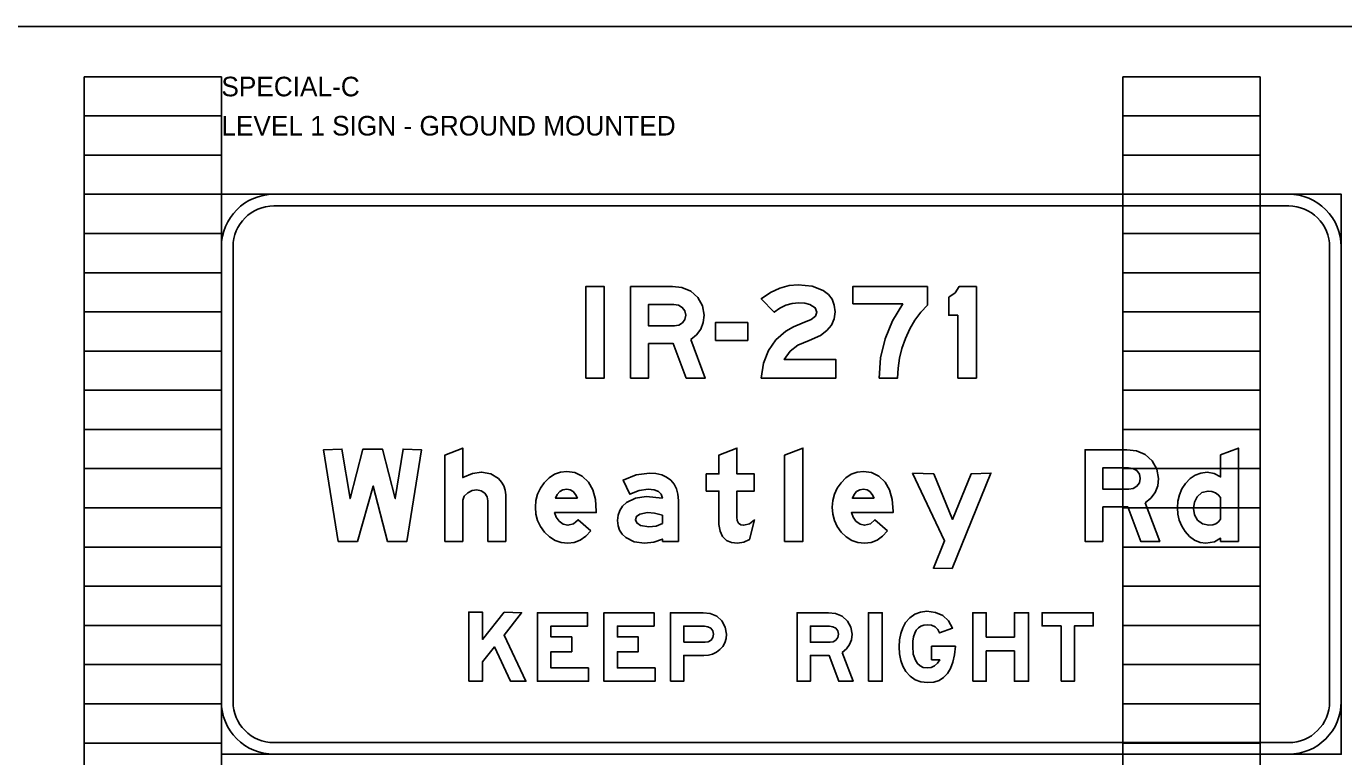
# Model space of a CAD drawing. Extents: x 1820207 to 1820557, y 740216 to 740315.
# Drawn here: x 1820490.8 to 1820500.21, y 740309.38 to 740314.6 of the extents above; entities that cross this region are included whole.
import ezdxf

# ---------------------------------------------------------------- set-up
doc = ezdxf.new("R2010")
doc.units = 0
for name, color, linetype in [('SC_Scratch1', 7, 'Continuous'), ('SC_Scratch2', 7, 'Continuous'), ('SC_Scratch3', 7, 'Continuous'), ('SH_Text', 7, 'Continuous')]:
    doc.layers.add(name, color=color, linetype=linetype)

msp = doc.modelspace()

# ---------------------------------------------------------------- linework, layer by layer
at = {"layer": 'SC_Scratch1'}
for p, q in [((1820491.211, 740294.0812), (1820491.211, 740314.2412)), ((1820491.211, 740314.2412), (1820492.191, 740314.2412)), ((1820492.191, 740294.0812), (1820492.191, 740314.2412)), ((1820498.631, 740294.0812), (1820498.631, 740314.2412)), ((1820498.631, 740314.2412), (1820499.611, 740314.2412)), ((1820499.611, 740294.0812), (1820499.611, 740314.2412)), ((1820491.211, 740313.9612), (1820492.191, 740313.9612)), ((1820498.631, 740313.9612), (1820499.611, 740313.9612)), ((1820491.211, 740313.6812), (1820492.191, 740313.6812)), ((1820498.631, 740313.6812), (1820499.611, 740313.6812)), ((1820491.211, 740313.4012), (1820492.191, 740313.4012)), ((1820498.631, 740313.4012), (1820499.611, 740313.4012)), ((1820491.211, 740313.1212), (1820492.191, 740313.1212)), ((1820498.631, 740313.1212), (1820499.611, 740313.1212)), ((1820491.211, 740312.8412), (1820492.191, 740312.8412)), ((1820498.631, 740312.8412), (1820499.611, 740312.8412)), ((1820491.211, 740312.5612), (1820492.191, 740312.5612)), ((1820498.631, 740312.5612), (1820499.611, 740312.5612)), ((1820491.211, 740312.2812), (1820492.191, 740312.2812)), ((1820498.631, 740312.2812), (1820499.611, 740312.2812)), ((1820491.211, 740312.0012), (1820492.191, 740312.0012)), ((1820498.631, 740312.0012), (1820499.611, 740312.0012)), ((1820491.211, 740311.7212), (1820492.191, 740311.7212)), ((1820498.631, 740311.7212), (1820499.611, 740311.7212)), ((1820491.211, 740311.4412), (1820492.191, 740311.4412)), ((1820498.631, 740311.4412), (1820499.611, 740311.4412)), ((1820491.211, 740311.1612), (1820492.191, 740311.1612)), ((1820498.631, 740311.1612), (1820499.611, 740311.1612)), ((1820491.211, 740310.8812), (1820492.191, 740310.8812)), ((1820498.631, 740310.8812), (1820499.611, 740310.8812)), ((1820491.211, 740310.6012), (1820492.191, 740310.6012)), ((1820498.631, 740310.6012), (1820499.611, 740310.6012)), ((1820491.211, 740310.3212), (1820492.191, 740310.3212)), ((1820498.631, 740310.3212), (1820499.611, 740310.3212)), ((1820491.211, 740310.0412), (1820492.191, 740310.0412)), ((1820498.631, 740310.0412), (1820499.611, 740310.0412)), ((1820491.211, 740309.7612), (1820492.191, 740309.7612)), ((1820498.631, 740309.7612), (1820499.611, 740309.7612)), ((1820491.211, 740309.4812), (1820492.191, 740309.4812)), ((1820498.631, 740309.4812), (1820499.611, 740309.4812))]:
    msp.add_line(p, q, dxfattribs=at)
at = {"layer": 'SC_Scratch2'}
msp.add_lwpolyline([(1820476.451, 740314.6012), (1820506.951, 740314.6012), (1820506.951, 740293.6012), (1820476.451, 740293.6012)], close=True, dxfattribs=at)
at = {"layer": 'SC_Scratch3'}
for points in [[(1820492.191, 740309.4012), (1820500.191, 740309.4012), (1820500.191, 740313.4012), (1820492.191, 740313.4012), (1820492.191, 740309.4012), (1820492.191, 740309.4012), (1820492.191, 740309.4012)], [(1820492.566, 740313.4012), (1820499.816, 740313.4012)], [(1820499.816, 740313.3178), (1820492.566, 740313.3178)], [(1820499.816, 740313.3178), (1820499.816, 740313.3178), (1820499.816, 740313.3178)], [(1820492.191, 740309.7762), (1820492.191, 740313.0262)], [(1820492.2743, 740313.0262), (1820492.2743, 740309.7762)], [(1820492.2743, 740313.0262), (1820492.2743, 740313.0262), (1820492.2743, 740313.0262)], [(1820500.1076, 740309.7762), (1820500.1076, 740313.0262)], [(1820500.191, 740313.0262), (1820500.191, 740309.7762)], [(1820500.1076, 740309.7762), (1820500.1076, 740309.7762), (1820500.1076, 740309.7762)], [(1820492.566, 740309.4845), (1820499.816, 740309.4845)], [(1820492.566, 740309.4845), (1820492.566, 740309.4845), (1820492.566, 740309.4845)], [(1820499.816, 740309.4012), (1820492.566, 740309.4012)]]:
    msp.add_lwpolyline(points, dxfattribs=at)
for points in [[(1820496.0476, 740312.0887), (1820496.5816, 740312.0887), (1820496.5816, 740312.2204), (1820496.2119, 740312.2204), (1820496.2545, 740312.2802), (1820496.3094, 740312.323), (1820496.3906, 740312.3571), (1820496.4702, 740312.3925), (1820496.516, 740312.4274), (1820496.5488, 740312.4674), (1820496.5685, 740312.5123), (1820496.5751, 740312.5622), (1820496.5696, 740312.6098), (1820496.5538, 740312.6512), (1820496.5274, 740312.686), (1820496.4907, 740312.7147), (1820496.4118, 740312.7451), (1820496.3126, 740312.7553), (1820496.2473, 740312.7489), (1820496.1814, 740312.73), (1820496.1147, 740312.6986), (1820496.0476, 740312.6548), (1820496.1406, 740312.5588), (1820496.181, 740312.5883), (1820496.2239, 740312.6093), (1820496.2687, 740312.6219), (1820496.316, 740312.6261), (1820496.3583, 740312.6229), (1820496.3958, 740312.6135), (1820496.4328, 740312.5909), (1820496.4452, 740312.5588), (1820496.435, 740312.531), (1820496.405, 740312.5067), (1820496.339, 740312.4811), (1820496.277, 740312.4544), (1820496.2231, 740312.423), (1820496.152, 740312.3615), (1820496.0993, 740312.2855), (1820496.0642, 740312.1944)], [(1820494.7943, 740312.0887), (1820494.926, 740312.0887), (1820494.926, 740312.7425), (1820494.7943, 740312.7425)], [(1820495.5436, 740312.3645), (1820495.5852, 740312.3978), (1820495.615, 740312.4378), (1820495.6331, 740312.4845), (1820495.6391, 740312.5377), (1820495.6279, 740312.6041), (1820495.5946, 740312.663), (1820495.544, 740312.7088), (1820495.4808, 740312.7359), (1820495.4135, 740312.7425), (1820495.1143, 740312.7425), (1820495.1143, 740312.0887), (1820495.2425, 740312.0887), (1820495.2425, 740312.3346), (1820495.4195, 740312.3346), (1820495.5117, 740312.0887), (1820495.6483, 740312.0887)], [(1820496.701, 740312.6181), (1820497.0583, 740312.6181), (1820496.9846, 740312.4975), (1820496.9321, 740312.3693), (1820496.9007, 740312.2329), (1820496.8902, 740312.0887), (1820497.022, 740312.0887), (1820497.0254, 740312.1596), (1820497.0358, 740312.2303), (1820497.0531, 740312.3006), (1820497.0775, 740312.3705), (1820497.1088, 740312.44), (1820497.1455, 740312.5029), (1820497.1875, 740312.5592), (1820497.235, 740312.6091), (1820497.235, 740312.7425), (1820496.701, 740312.7425)], [(1820497.4515, 740312.0887), (1820497.5853, 740312.0887), (1820497.5853, 740312.7425), (1820497.4607, 740312.7425), (1820497.433, 740312.6962), (1820497.3876, 740312.666), (1820497.3876, 740312.5369), (1820497.4515, 740312.5369)], [(1820495.5085, 740312.5384), (1820495.5025, 740312.5069), (1820495.4848, 740312.4821), (1820495.4584, 740312.4659), (1820495.4268, 740312.4604), (1820495.2425, 740312.4604), (1820495.2425, 740312.6143), (1820495.4239, 740312.6143), (1820495.4564, 740312.6091), (1820495.4838, 740312.5936), (1820495.5023, 740312.5694)], [(1820495.9517, 740312.4861), (1820495.721, 740312.4861), (1820495.721, 740312.3579), (1820495.9517, 740312.3579)], [(1820493.0245, 740310.922), (1820493.1629, 740310.922), (1820493.2763, 740311.317), (1820493.3778, 740310.922), (1820493.5163, 740310.922), (1820493.6199, 740311.5758), (1820493.4887, 740311.5812), (1820493.4333, 740311.2278), (1820493.341, 740311.5812), (1820493.2024, 740311.5812), (1820493.1102, 740311.2278), (1820493.0521, 740311.5812), (1820492.921, 740311.5758)], [(1820493.7876, 740310.922), (1820493.9158, 740310.922), (1820493.9158, 740311.2152), (1820493.9246, 740311.2445), (1820493.9513, 740311.2693), (1820493.9833, 740311.2841), (1820494.0168, 740311.2892), (1820494.0474, 740311.2833), (1820494.0726, 740311.2661), (1820494.0895, 740311.2407), (1820494.0952, 740311.2107), (1820494.0952, 740310.922), (1820494.2227, 740310.922), (1820494.2227, 740311.2549), (1820494.2193, 740311.2877), (1820494.2097, 740311.3182), (1820494.1932, 740311.3458), (1820494.1706, 740311.3711), (1820494.1149, 740311.4052), (1820494.0496, 740311.4166), (1820493.9849, 740311.4065), (1820493.9158, 740311.3769), (1820493.9158, 740311.5887), (1820493.7876, 740311.5381)], [(1820495.6543, 740311.281), (1820495.7452, 740311.281), (1820495.7446, 740311.0411), (1820495.7532, 740310.9941), (1820495.772, 740310.9559), (1820495.7991, 740310.929), (1820495.8343, 740310.9135), (1820495.8778, 740310.9092), (1820495.9233, 740310.9166), (1820495.9642, 740310.9354), (1820495.9984, 740311.075), (1820495.9638, 740311.0468), (1820495.9233, 740311.0373), (1820495.9014, 740311.041), (1820495.8861, 740311.052), (1820495.8768, 740311.0702), (1820495.8738, 740311.0958), (1820495.8738, 740311.281), (1820495.9972, 740311.281), (1820495.9972, 740311.4034), (1820495.8738, 740311.4034), (1820495.8738, 740311.5887), (1820495.7452, 740311.5388), (1820495.7452, 740311.4034), (1820495.6543, 740311.4034)], [(1820496.2143, 740310.922), (1820496.346, 740310.922), (1820496.346, 740311.5887), (1820496.2143, 740311.5381)], [(1820498.7902, 740311.1978), (1820498.8319, 740311.2311), (1820498.8617, 740311.2711), (1820498.8798, 740311.3178), (1820498.8858, 740311.3711), (1820498.8745, 740311.4374), (1820498.8413, 740311.4963), (1820498.7906, 740311.5421), (1820498.7275, 740311.5692), (1820498.6602, 740311.5758), (1820498.361, 740311.5758), (1820498.361, 740310.922), (1820498.4891, 740310.922), (1820498.4891, 740311.1679), (1820498.6662, 740311.1679), (1820498.7583, 740310.922), (1820498.895, 740310.922)], [(1820499.3286, 740310.922), (1820499.456, 740310.922), (1820499.456, 740311.5887), (1820499.3286, 740311.539), (1820499.3286, 740311.3821), (1820499.2829, 740311.4067), (1820499.2333, 740311.4152), (1820499.1886, 740311.4101), (1820499.1482, 740311.3952), (1820499.1113, 740311.3701), (1820499.0786, 740311.3353), (1820499.0533, 740311.2962), (1820499.0354, 740311.2543), (1820499.0245, 740311.2094), (1820499.021, 740311.1618), (1820499.0243, 740311.1157), (1820499.0345, 740311.0722), (1820499.0518, 740311.0307), (1820499.076, 740310.9919), (1820499.1079, 740310.9555), (1820499.1434, 740310.9298), (1820499.1822, 740310.9142), (1820499.2248, 740310.9092), (1820499.2854, 740310.918), (1820499.3286, 740310.9444)], [(1820498.7552, 740311.3717), (1820498.7491, 740311.3402), (1820498.7315, 740311.3154), (1820498.705, 740311.2992), (1820498.6735, 740311.2938), (1820498.4891, 740311.2938), (1820498.4891, 740311.4476), (1820498.6706, 740311.4476), (1820498.7031, 740311.4424), (1820498.7305, 740311.427), (1820498.749, 740311.4027)], [(1820494.8299, 740310.9961), (1820494.7395, 740311.0757), (1820494.7073, 740311.0468), (1820494.6664, 740311.0373), (1820494.6333, 740311.0442), (1820494.6045, 740311.0652), (1820494.5833, 740311.0935), (1820494.5715, 740311.1271), (1820494.8694, 740311.1271), (1820494.8694, 740311.1382), (1820494.8636, 740311.2207), (1820494.8449, 740311.2895), (1820494.8129, 740311.3449), (1820494.7678, 740311.3869), (1820494.7149, 740311.4131), (1820494.659, 740311.422), (1820494.6129, 740311.4168), (1820494.5707, 740311.4015), (1820494.5322, 740311.3761), (1820494.4975, 740311.3409), (1820494.4697, 740311.3008), (1820494.4501, 740311.2583), (1820494.438, 740311.213), (1820494.4343, 740311.1652), (1820494.4383, 740311.1159), (1820494.4505, 740311.0702), (1820494.4709, 740311.0276), (1820494.4996, 740310.9883), (1820494.5352, 740310.9534), (1820494.5751, 740310.9288), (1820494.6188, 740310.914), (1820494.6664, 740310.9092), (1820494.7123, 740310.9146), (1820494.7549, 740310.9308), (1820494.794, 740310.9578)], [(1820495.3414, 740310.922), (1820495.4566, 740310.922), (1820495.4566, 740311.213), (1820495.453, 740311.2581), (1820495.4428, 740311.2977), (1820495.4253, 740311.3316), (1820495.4013, 740311.3601), (1820495.3717, 740311.3813), (1820495.3366, 740311.3967), (1820495.2958, 740311.406), (1820495.2497, 740311.4091), (1820495.1538, 740311.3967), (1820495.0603, 740311.3597), (1820495.1097, 740311.2589), (1820495.1752, 740311.285), (1820495.2403, 740311.2938), (1820495.2832, 740311.2898), (1820495.3144, 740311.2781), (1820495.3336, 740311.2585), (1820495.3414, 740311.2313), (1820495.2264, 740311.2425), (1820495.1489, 740311.2315), (1820495.0848, 740311.1984), (1820495.0568, 740311.1723), (1820495.0367, 740311.1423), (1820495.0247, 740311.1083), (1820495.021, 740311.0702), (1820495.0245, 740311.0333), (1820495.0355, 740311.0009), (1820495.0538, 740310.9726), (1820495.0794, 740310.9486), (1820495.1395, 740310.9191), (1820495.2138, 740310.9092), (1820495.2799, 740310.9165), (1820495.3414, 740310.9384)], [(1820496.9499, 740310.9961), (1820496.8595, 740311.0757), (1820496.8273, 740311.0468), (1820496.7864, 740311.0373), (1820496.7533, 740311.0442), (1820496.7245, 740311.0652), (1820496.7033, 740311.0935), (1820496.6915, 740311.1271), (1820496.9894, 740311.1271), (1820496.9894, 740311.1382), (1820496.9836, 740311.2207), (1820496.9649, 740311.2895), (1820496.9329, 740311.3449), (1820496.8878, 740311.3869), (1820496.8349, 740311.4131), (1820496.779, 740311.422), (1820496.7329, 740311.4168), (1820496.6907, 740311.4015), (1820496.6522, 740311.3761), (1820496.6175, 740311.3409), (1820496.5897, 740311.3008), (1820496.5701, 740311.2583), (1820496.558, 740311.213), (1820496.5543, 740311.1652), (1820496.5583, 740311.1159), (1820496.5705, 740311.0702), (1820496.5909, 740311.0276), (1820496.6196, 740310.9883), (1820496.6552, 740310.9534), (1820496.6951, 740310.9288), (1820496.7388, 740310.914), (1820496.7864, 740310.9092), (1820496.8323, 740310.9146), (1820496.8749, 740310.9308), (1820496.914, 740310.9578)], [(1820497.1276, 740311.4091), (1820497.3578, 740310.9252), (1820497.2779, 740310.7297), (1820497.4111, 740310.7275), (1820497.6881, 740311.4091), (1820497.5471, 740311.4034), (1820497.4138, 740311.0788), (1820497.2798, 740311.4034)], [(1820494.7349, 740311.2296), (1820494.5787, 740311.2296), (1820494.5907, 740311.2577), (1820494.6081, 740311.2777), (1820494.631, 740311.2898), (1820494.6592, 740311.2938), (1820494.6835, 740311.2898), (1820494.7041, 740311.2777), (1820494.7211, 740311.2577)], [(1820496.8549, 740311.2296), (1820496.6987, 740311.2296), (1820496.7107, 740311.2577), (1820496.7281, 740311.2777), (1820496.751, 740311.2898), (1820496.7792, 740311.2938), (1820496.8035, 740311.2898), (1820496.8241, 740311.2777), (1820496.8411, 740311.2577)], [(1820499.3286, 740311.0802), (1820499.314, 740311.0614), (1820499.2955, 740311.048), (1820499.2727, 740311.0399), (1820499.2463, 740311.0373), (1820499.2006, 740311.0466), (1820499.1648, 740311.0744), (1820499.1434, 740311.1123), (1820499.1363, 740311.1575), (1820499.1427, 740311.2016), (1820499.1626, 740311.2407), (1820499.1962, 740311.2707), (1820499.2395, 740311.281), (1820499.2675, 740311.278), (1820499.292, 740311.2695), (1820499.3122, 740311.2551), (1820499.3286, 740311.2355)], [(1820495.3414, 740311.0488), (1820495.2968, 740311.0306), (1820495.2447, 740311.0245), (1820495.1848, 740311.0358), (1820495.1579, 740311.0534), (1820495.1491, 740311.0768), (1820495.1569, 740311.1005), (1820495.1804, 740311.1171), (1820495.2356, 740311.1271), (1820495.2859, 740311.1223), (1820495.3414, 740311.1079)], [(1820493.9585, 740309.922), (1820494.0553, 740309.922), (1820494.0553, 740310.062), (1820494.1428, 740310.1678), (1820494.2571, 740309.922), (1820494.3664, 740309.922), (1820494.2101, 740310.251), (1820494.3352, 740310.4124), (1820494.2121, 740310.4164), (1820494.0553, 740310.2211), (1820494.0553, 740310.4164), (1820493.9585, 740310.4164)], [(1820494.8144, 740310.0181), (1820494.5449, 740310.0181), (1820494.5449, 740310.1335), (1820494.6938, 740310.1335), (1820494.6938, 740310.2393), (1820494.5449, 740310.2393), (1820494.5449, 740310.3162), (1820494.8075, 740310.3162), (1820494.8075, 740310.4124), (1820494.4485, 740310.4124), (1820494.4485, 740309.922), (1820494.8144, 740309.922)], [(1820495.2894, 740310.0181), (1820495.0199, 740310.0181), (1820495.0199, 740310.1335), (1820495.1688, 740310.1335), (1820495.1688, 740310.2393), (1820495.0199, 740310.2393), (1820495.0199, 740310.3162), (1820495.2825, 740310.3162), (1820495.2825, 740310.4124), (1820494.9235, 740310.4124), (1820494.9235, 740309.922), (1820495.2894, 740309.922)], [(1820495.3985, 740309.922), (1820495.4946, 740309.922), (1820495.4946, 740310.1065), (1820495.6364, 740310.1065), (1820495.6698, 740310.109), (1820495.7003, 740310.117), (1820495.7279, 740310.1302), (1820495.7525, 740310.1488), (1820495.7727, 740310.1715), (1820495.7873, 740310.1976), (1820495.796, 740310.2269), (1820495.799, 740310.2597), (1820495.7907, 740310.3088), (1820495.7664, 740310.3529), (1820495.7293, 740310.3873), (1820495.6833, 740310.4075), (1820495.6333, 740310.4124), (1820495.3985, 740310.4124)], [(1820496.6254, 740310.1289), (1820496.6567, 740310.1538), (1820496.679, 740310.1838), (1820496.6926, 740310.2189), (1820496.6971, 740310.2588), (1820496.6887, 740310.3085), (1820496.6637, 740310.3527), (1820496.6257, 740310.3871), (1820496.5784, 740310.4074), (1820496.5279, 740310.4124), (1820496.3035, 740310.4124), (1820496.3035, 740309.922), (1820496.3996, 740309.922), (1820496.3996, 740310.1065), (1820496.5324, 740310.1065), (1820496.6015, 740309.922), (1820496.704, 740309.922)], [(1820496.8135, 740309.922), (1820496.9123, 740309.922), (1820496.9123, 740310.4124), (1820496.8135, 740310.4124)], [(1820497.2642, 740310.172), (1820497.2642, 740310.0758), (1820497.3231, 740310.0758), (1820497.3066, 740310.0506), (1820497.2858, 740310.0325), (1820497.2609, 740310.0217), (1820497.2319, 740310.0181), (1820497.205, 740310.0214), (1820497.1823, 740310.0315), (1820497.1635, 740310.0483), (1820497.1487, 740310.0719), (1820497.1342, 740310.1168), (1820497.1296, 740310.174), (1820497.1311, 740310.2094), (1820497.1361, 740310.2402), (1820497.144, 740310.2663), (1820497.1556, 740310.2878), (1820497.1702, 740310.3043), (1820497.1882, 740310.3162), (1820497.2094, 740310.3234), (1820497.2338, 740310.3258), (1820497.2642, 740310.3222), (1820497.2891, 740310.3114), (1820497.3084, 740310.2933), (1820497.322, 740310.2681), (1820497.4152, 740310.3023), (1820497.3853, 740310.3545), (1820497.3446, 740310.3919), (1820497.2929, 740310.4144), (1820497.2302, 740310.422), (1820497.1843, 740310.4169), (1820497.1439, 740310.4017), (1820497.1088, 740310.3763), (1820497.0794, 740310.341), (1820497.0591, 740310.304), (1820497.0449, 740310.2632), (1820497.0363, 740310.2181), (1820497.0335, 740310.1691), (1820497.0363, 740310.1181), (1820497.0452, 740310.0716), (1820497.0597, 740310.0299), (1820497.0805, 740309.9929), (1820497.1105, 740309.9576), (1820497.1466, 740309.9325), (1820497.1883, 740309.9174), (1820497.2361, 740309.9124), (1820497.2796, 740309.9165), (1820497.3177, 740309.9286), (1820497.3504, 740309.9489), (1820497.3781, 740309.9772), (1820497.4, 740310.0138), (1820497.4168, 740310.0584), (1820497.4282, 740310.1112), (1820497.4344, 740310.172)], [(1820497.5585, 740309.922), (1820497.6546, 740309.922), (1820497.6546, 740310.139), (1820497.8565, 740310.139), (1820497.8565, 740309.922), (1820497.9579, 740309.922), (1820497.9579, 740310.4124), (1820497.8565, 740310.4124), (1820497.8565, 740310.2375), (1820497.6546, 740310.2375), (1820497.6546, 740310.4124), (1820497.5585, 740310.4124)], [(1820498.1894, 740309.922), (1820498.2844, 740309.922), (1820498.2844, 740310.318), (1820498.4194, 740310.318), (1820498.4194, 740310.4124), (1820498.0535, 740310.4124), (1820498.0535, 740310.318), (1820498.1894, 740310.318)], [(1820495.4946, 740310.2008), (1820495.4946, 740310.3162), (1820495.6428, 740310.3162), (1820495.6669, 740310.3123), (1820495.6873, 740310.3007), (1820495.7013, 740310.2825), (1820495.7061, 740310.2593), (1820495.7017, 740310.2357), (1820495.6889, 740310.2171), (1820495.6695, 740310.2049), (1820495.6459, 740310.2008)], [(1820496.5991, 740310.2593), (1820496.5946, 740310.2357), (1820496.5814, 740310.2171), (1820496.5615, 740310.2049), (1820496.5378, 740310.2008), (1820496.3996, 740310.2008), (1820496.3996, 740310.3162), (1820496.5357, 740310.3162), (1820496.5601, 740310.3123), (1820496.5806, 740310.3007), (1820496.5945, 740310.2825)]]:
    msp.add_lwpolyline(points, close=True, dxfattribs=at)
for centre, radius, start, end in [((1820492.566, 740313.0262), 0.375, 90.00021, 179.99985), ((1820492.566, 740313.0262), 0.2917, 90.00021, 179.99985), ((1820499.816, 740313.0262), 0.375, 0, 90.00021), ((1820499.816, 740313.0262), 0.2917, 0, 90.00021), ((1820492.566, 740309.7762), 0.375, 179.99985, 270.00006), ((1820492.566, 740309.7762), 0.2917, 179.99985, 270.00006), ((1820499.816, 740309.7762), 0.375, 270.00006, 0.00027), ((1820499.816, 740309.7762), 0.2917, 270.00006, 0.00027)]:
    msp.add_arc(centre, radius, start, end, dxfattribs=at)

# ---------------------------------------------------------------- texts
at = {"layer": 'SH_Text'}
for s, p in [('SPECIAL-C', (1820492.191, 740314.1012)), ('LEVEL 1 SIGN - GROUND MOUNTED', (1820492.191, 740313.8212))]:
    msp.add_text(s, height=0.14, dxfattribs=at).set_placement(p)

doc.saveas('drawing.dxf')
